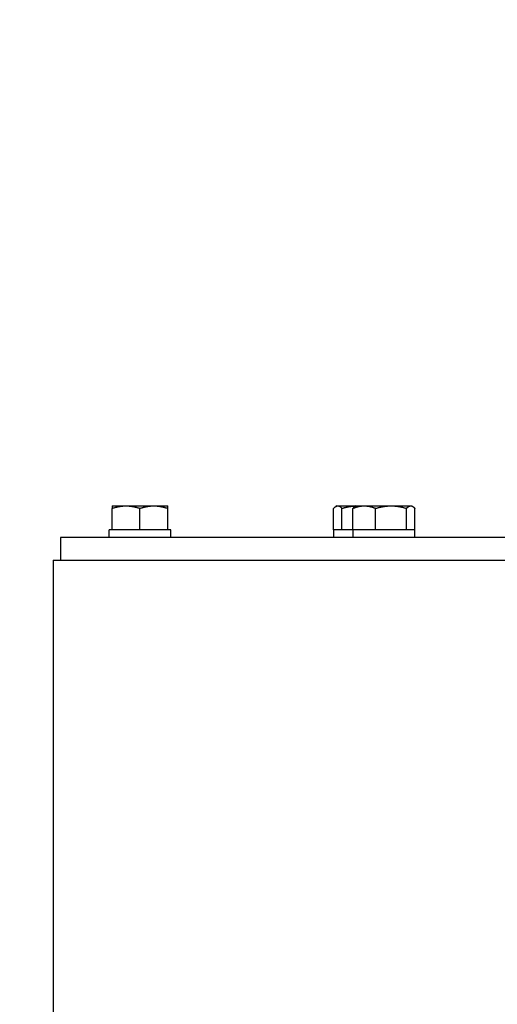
# Model space of a CAD drawing. Header units: inches. Extents: x 1 to 669, y 0 to 417.
# Tile 420 of 448: x 541.73 to 545.5, y 265.94 to 273.71. Entities that reach past the tile are written whole.
import ezdxf

# ---------------------------------------------------------------- set-up
doc = ezdxf.new("R2010")
doc.units = ezdxf.units.IN
doc.header["$LTSCALE"] = 12
doc.header["$MEASUREMENT"] = 0
doc.header["$PDMODE"] = 1
doc.layers.get('Defpoints').update_dxf_attribs({"linetype": 'CONTINUOUS'})
doc.layers.add('D', color=2, linetype='CONTINUOUS')
doc.layers.add('X', color=1, linetype='CONTINUOUS')
doc.styles.get("Standard").update_dxf_attribs({"font": 'SIMPLEX.SHX', "width": 0.875})
doc.dimstyles.new('STANDARD$0', dxfattribs={"dimscale": 32, "dimtxt": 0.09375, "dimasz": 0.0625, "dimexe": 0.03125, "dimexo": 0.03125, "dimgap": 0.03125, "dimtad": 1, "dimtih": 1, "dimtoh": 1, "dimdec": 4, "dimzin": 12, "dimdsep": 46, "dimlunit": 5, "dimtxsty": 'Standard', "dimcen": -0.03125, "dimclrd": 256, "dimclre": 256, "dimclrt": 256, "dimadec": 0, "dimazin": 0, "dimtfac": 0.875, "dimtdec": 4, "dimtofl": 0, "dimtmove": 0, "dimatfit": 3, "dimfxl": 1, "dimtolj": 1, "dimtzin": 12, "dimlwd": 13, "dimlwe": 13, "dimarcsym": 0})

# ---------------------------------------------------------------- blocks, each defined once
blk = doc.blocks.new('*D71')
at = {"layer": 'D', "linetype": 'ByBlock', "lineweight": 13, "transparency": 16777216}
for p, q in [((515.4919, 250.121), (515.4919, 290.4835)), ((548.9919, 279.234), (548.9919, 290.4835)), ((546.9919, 289.4835), (517.4919, 289.4835))]:
    blk.add_line(p, q, dxfattribs=at)
at = {"layer": 'D', "transparency": 16777216}
for points in [[(517.4919, 289.8168), (517.4919, 289.1502), (515.4919, 289.4835)], [(546.9919, 289.8168), (546.9919, 289.1502), (548.9919, 289.4835)]]:
    blk.add_solid(points, dxfattribs=at)
at = {"layer": 'Defpoints', "color": 0, "transparency": 16777216}
for p in [(515.4919, 289.4835), (548.9919, 278.234), (515.4919, 249.121)]:
    blk.add_point(p, dxfattribs=at)
at = {"layer": 'D', "transparency": 16777216, "insert": (532.2419, 293.9835), "char_height": 3, "attachment_point": 5}
blk.add_mtext('\\A1;33{\\H0.875x;\\S1/2;}{\\H2.625;±1/2}', dxfattribs=at)

msp = doc.modelspace()

# ---------------------------------------------------------------- linework, layer by layer
at = {"layer": 'X'}
for p, q in [((542.46134, 269.87527), (542.89934, 269.87527)), ((542.46134, 269.68727), (542.46134, 269.85571)), ((542.68034, 269.68727), (542.68034, 269.85571)), ((542.89934, 269.68727), (542.89934, 269.85571)), ((544.20852, 269.68727), (544.20852, 269.85571)), ((544.23378, 269.87527), (544.22605, 269.87081)), ((544.23378, 269.87527), (544.82413, 269.87527)), ((544.27397, 269.68727), (544.27397, 269.85571)), ((544.36087, 269.68727), (544.36087, 269.85571)), ((544.38613, 269.87527), (544.37841, 269.87081)), ((544.53968, 269.68727), (544.53968, 269.85571)), ((544.78394, 269.68727), (544.78394, 269.85571)), ((544.82413, 269.87527), (544.83186, 269.87081)), ((544.84939, 269.68727), (544.84939, 269.85571)), ((542.92384, 269.68727), (542.43684, 269.68727)), ((542.43684, 269.62527), (542.43684, 269.68727)), ((542.92384, 269.62527), (542.92384, 269.68727)), ((544.84939, 269.68727), (544.20852, 269.68727)), ((544.20928, 269.62527), (544.20928, 269.68727)), ((544.36163, 269.62527), (544.36163, 269.68727)), ((544.84863, 269.62527), (544.84863, 269.68727)), ((555.92942, 269.62527), (542.05442, 269.62527)), ((542.05442, 269.62527), (542.05442, 269.44597)), ((541.99512, 269.44597), (558.17392, 269.44597)), ((541.99512, 269.44597), (541.99512, 262.99597))]:
    msp.add_line(p, q, dxfattribs=at)
for points, weights in [([(542.46134, 269.87527), (542.46134, 269.87527), (542.46134, 269.85571)], [1.89912449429, 1.89912449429, 1.76277349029]), ([(542.46134, 269.85571), (542.52002, 269.87527), (542.57084, 269.87527)], [1.76277349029, 1.89912449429, 1.89912449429]), ([(542.57084, 269.87527), (542.62165, 269.87527), (542.68034, 269.85571)], [1.89912449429, 1.89912449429, 1.76277349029]), ([(542.68034, 269.85571), (542.73902, 269.87527), (542.78984, 269.87527)], [1.76277349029, 1.89912449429, 1.89912449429]), ([(542.78984, 269.87527), (542.84065, 269.87527), (542.89934, 269.85571)], [1.89912449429, 1.89912449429, 1.76277349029]), ([(542.89934, 269.85571), (542.89934, 269.87527), (542.89934, 269.87527)], [1.76277349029, 1.89912449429, 1.89912449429]), ([(544.20852, 269.85571), (544.22605, 269.87527), (544.24124, 269.87527)], [1.76277349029, 1.89912449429, 1.89912449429]), ([(544.24124, 269.87527), (544.25643, 269.87527), (544.27397, 269.85571)], [1.89912449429, 1.89912449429, 1.76277349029]), ([(544.27397, 269.85571), (544.33391, 269.87363), (544.38588, 269.87512)], [1.76277349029, 1.88683573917, 1.89801695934]), ([(544.36087, 269.85571), (544.40878, 269.87527), (544.45027, 269.87527)], [1.76277349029, 1.89912449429, 1.89912449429]), ([(544.37841, 269.87081), (544.37011, 269.86603), (544.36087, 269.85571)], [1.86620814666, 1.83213063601, 1.76277349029]), ([(544.45027, 269.87527), (544.49177, 269.87527), (544.53968, 269.85571)], [1.89912449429, 1.89912449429, 1.76277349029]), ([(544.53968, 269.85571), (544.60513, 269.87527), (544.66181, 269.87527)], [1.76277349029, 1.89912449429, 1.89912449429]), ([(544.66181, 269.87527), (544.71849, 269.87527), (544.78394, 269.85571)], [1.89912449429, 1.89912449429, 1.76277349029]), ([(544.78394, 269.85571), (544.80148, 269.87527), (544.81667, 269.87527)], [1.76277349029, 1.89912449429, 1.89912449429]), ([(544.81667, 269.87527), (544.83186, 269.87527), (544.84939, 269.85571)], [1.89912449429, 1.89912449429, 1.76277349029])]:
    msp.add_rational_spline(points, weights, degree=2, dxfattribs=at)

# ---------------------------------------------------------------- dimensions: what is measured, and where the dimension line sits
at = {"layer": 'D'}
dim = msp.add_linear_dim(base=(515.49192, 289.4835), p1=(548.99192, 278.23403), p2=(515.49192, 249.12097), dimstyle='STANDARD$0', override={"dimgap": 0.03125, "dimdec": 1, "dimadec": 8, "dimtol": 1, "dimlim": 0, "dimtp": 0.5, "dimtm": 0.5, "dimarcsym": 1}, dxfattribs=at)
dim.commit()
dim.dimension.update_dxf_attribs({"geometry": '*D71', "text_midpoint": (532.24192, 293.9835)})

doc.saveas('drawing.dxf')
